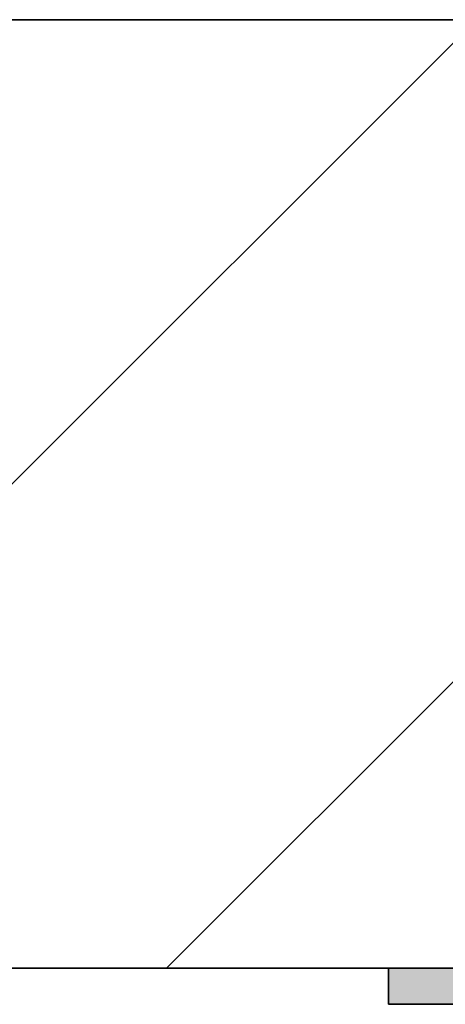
# Model space of a CAD drawing. Extents: x -350 to 540, y -53 to 541.
# Tile 413 of 569: x 194.92 to 196.81, y 198.24 to 202.6. Entities that reach past the tile are written whole.
import ezdxf

# ---------------------------------------------------------------- set-up
doc = ezdxf.new("R2010")
doc.units = 0
doc.layers.get('0').update_dxf_attribs({"lineweight": 35})
for name, color, linetype, lineweight, true_color in [('A_Aussenwand-A06HSWU6NL', 3, 'Continuous', 35, 0x00ff00), ('A_Geschossdecke', 7, 'Continuous', 35, 0x008080), ('A_Innenwand', 7, 'Continuous', 35, 0x80ff80), ('L_Auslass', 7, 'Continuous', 35, 0xababab), ('L_Auslass-A06HSWU0NL', 7, 'Continuous', 35, 0xababab), ('L_Auslass-Shading', 7, 'Continuous', 35, 0xababab)]:
    doc.layers.add(name, color=color, linetype=linetype, lineweight=lineweight, true_color=true_color)

# ---------------------------------------------------------------- blocks, each defined once
blk = doc.blocks.new('3D-Ansicht-A06HSWBANL', base_point=(172.3963, 139.9809))
at = {"layer": 'L_Auslass-Shading', "color": 252, "true_color": 0x87847c}
for points in [[(196.591, 198.4024), (196.5564, 198.4024), (196.591, 198.2424), (196.5564, 198.2424)], [(196.591, 198.4024), (196.5564, 198.4024), (196.591, 198.2424), (196.5564, 198.2424)], [(196.6013, 198.2424), (196.6013, 198.4024), (196.591, 198.2424), (196.591, 198.4024)], [(196.6013, 198.2424), (196.6013, 198.4024), (196.591, 198.2424), (196.591, 198.4024)]]:
    blk.add_solid(points, dxfattribs=at)
at = {"layer": 'L_Auslass-Shading', "color": 253, "true_color": 0xa5a298}
for points in [[(196.703, 198.4024), (196.6013, 198.4024), (196.703, 198.2424), (196.6013, 198.2424)], [(196.703, 198.4024), (196.6013, 198.4024), (196.703, 198.2424), (196.6013, 198.2424)], [(196.7332, 198.2424), (196.7332, 198.4024), (196.703, 198.2424), (196.703, 198.4024)], [(196.7332, 198.2424), (196.7332, 198.4024), (196.703, 198.2424), (196.703, 198.4024)]]:
    blk.add_solid(points, dxfattribs=at)
at = {"layer": 'L_Auslass-Shading', "color": 9, "true_color": 0xc0bdb0}
for points in [[(196.943, 198.4024), (196.7332, 198.4024), (196.943, 198.2424), (196.7332, 198.2424)], [(196.8949, 198.4024), (196.7332, 198.4024), (196.8949, 198.2424), (196.7332, 198.2424)]]:
    blk.add_solid(points, dxfattribs=at)
blk = doc.blocks.new('Referenz-A06HSWTYNL', base_point=(183.7607, 139.9809))
at = {"layer": 'A_Geschossdecke', "color": 0, "linetype": 'ByBlock', "ltscale": 0.35}
for p, q in [((183.7665, 202.6024), (326.3582, 202.6024)), ((183.7665, 198.4024), (326.3582, 198.4024))]:
    blk.add_line(p, q, dxfattribs=at)
at = {"layer": 'A_Geschossdecke', "color": 0, "linetype": 'ByBlock', "lineweight": 18, "ltscale": 0.18}
for p, q in [((192.7456, 198.4024), (196.9456, 202.6024)), ((195.574, 198.4024), (199.774, 202.6024))]:
    blk.add_line(p, q, dxfattribs=at)
at = {"layer": 'A_Innenwand', "color": 0, "linetype": 'ByBlock', "ltscale": 0.35}
blk.add_line((207.7642, 198.4024), (187.9831, 198.4024), dxfattribs=at)
blk.add_line((207.7642, 198.4024), (187.9831, 198.4024), dxfattribs=at)
blk = doc.blocks.new('Referenz-A06HSWU4NL', base_point=(195.8763, 172.6024))
at = {"layer": 'L_Auslass-A06HSWU0NL', "color": 254, "linetype": 'Continuous', "ltscale": 0.35, "true_color": 0xefebdc}
for p, q in [((196.6013, 198.4024), (196.5563, 198.4024)), ((196.5563, 198.4024), (196.5563, 198.2424)), ((196.5563, 198.4024), (196.6013, 198.4024)), ((196.6013, 198.4024), (196.5563, 198.4024)), ((196.5563, 198.4024), (196.5563, 198.2424)), ((196.5563, 198.4024), (196.6013, 198.4024)), ((196.7332, 198.4024), (196.6013, 198.4024)), ((196.6013, 198.4024), (196.7332, 198.4024)), ((196.7332, 198.4024), (196.6013, 198.4024)), ((196.6013, 198.4024), (196.7332, 198.4024)), ((196.943, 198.4024), (196.7332, 198.4024)), ((196.7332, 198.4024), (196.943, 198.4024)), ((196.943, 198.4024), (196.7332, 198.4024)), ((196.7332, 198.4024), (196.943, 198.4024)), ((196.5563, 198.2424), (196.6013, 198.2424)), ((196.6013, 198.2424), (196.5563, 198.2424)), ((196.5563, 198.2424), (196.6013, 198.2424)), ((196.6013, 198.2424), (196.5563, 198.2424)), ((196.6013, 198.2424), (196.7332, 198.2424)), ((196.7332, 198.2424), (196.6013, 198.2424)), ((196.6013, 198.2424), (196.7332, 198.2424)), ((196.7332, 198.2424), (196.6013, 198.2424)), ((196.7332, 198.2424), (196.943, 198.2424)), ((196.943, 198.2424), (196.7332, 198.2424)), ((196.7332, 198.2424), (196.943, 198.2424)), ((196.943, 198.2424), (196.7332, 198.2424))]:
    blk.add_line(p, q, dxfattribs=at)
blk = doc.blocks.new('Referenz-A06HSWU8NL', base_point=(178.421, 198.2024))
at = {"layer": 'A_Aussenwand-A06HSWU6NL', "color": 0, "linetype": 'ByBlock', "ltscale": 0.35}
blk.add_line((188.6665, 202.6024), (229.6147, 202.6024), dxfattribs=at)
blk.add_line((188.6665, 202.6024), (229.6147, 202.6024), dxfattribs=at)
blk = doc.blocks.new('Z-LVS_100-A06HSWXINL', base_point=(196.5564, 198.2424))
at = {"color": 254, "linetype": 'ByBlock', "lineweight": -2, "ltscale": 0.35, "true_color": 0xefebdc}
for p, q in [((196.8763, 199.4024), (196.8763, 198.4024)), ((197.4621, 199.4024), (196.8763, 199.4024)), ((196.8923, 199.4024), (196.8923, 198.4024)), ((197.4688, 199.4024), (196.8923, 199.4024)), ((198.2906, 199.4024), (197.4621, 199.4024)), ((198.2839, 199.4024), (197.4688, 199.4024)), ((198.8603, 199.4024), (198.2839, 199.4024)), ((198.8763, 199.4024), (198.2906, 199.4024)), ((198.8603, 198.4024), (198.8603, 199.4024)), ((198.8763, 198.4024), (198.8763, 199.4024)), ((196.5563, 198.4024), (196.5563, 198.2424)), ((197.3296, 198.4024), (196.5563, 198.4024)), ((197.4621, 198.4024), (196.8763, 198.4024)), ((197.4688, 198.4024), (196.8923, 198.4024)), ((198.4231, 198.4024), (197.3296, 198.4024)), ((198.2906, 198.4024), (197.4621, 198.4024)), ((198.2839, 198.4024), (197.4688, 198.4024)), ((198.8603, 198.4024), (198.2839, 198.4024)), ((198.8763, 198.4024), (198.2906, 198.4024)), ((199.1963, 198.4024), (198.4231, 198.4024)), ((199.1963, 198.2424), (199.1963, 198.4024)), ((197.3296, 198.2424), (196.5563, 198.2424)), ((198.4231, 198.2424), (197.3296, 198.2424)), ((199.1963, 198.2424), (198.4231, 198.2424))]:
    blk.add_line(p, q, dxfattribs=at)
blk = doc.blocks.new('Z-LVS_100-A06HSWXMNL', base_point=(196.5564, 198.2424))
at = {"color": 254, "linetype": 'ByBlock', "lineweight": -2, "ltscale": 0.35, "true_color": 0xefebdc}
for p, q in [((196.8763, 199.4024), (196.8763, 198.4024)), ((197.4621, 199.4024), (196.8763, 199.4024)), ((196.8923, 199.4024), (196.8923, 198.4024)), ((197.4688, 199.4024), (196.8923, 199.4024)), ((198.2906, 199.4024), (197.4621, 199.4024)), ((198.2839, 199.4024), (197.4688, 199.4024)), ((198.8603, 199.4024), (198.2839, 199.4024)), ((198.8763, 199.4024), (198.2906, 199.4024)), ((198.8603, 198.4024), (198.8603, 199.4024)), ((198.8763, 198.4024), (198.8763, 199.4024)), ((196.5563, 198.4024), (196.5563, 198.2424)), ((197.3296, 198.4024), (196.5563, 198.4024)), ((197.4621, 198.4024), (196.8763, 198.4024)), ((197.4688, 198.4024), (196.8923, 198.4024)), ((198.4231, 198.4024), (197.3296, 198.4024)), ((198.2906, 198.4024), (197.4621, 198.4024)), ((198.2839, 198.4024), (197.4688, 198.4024)), ((198.8603, 198.4024), (198.2839, 198.4024)), ((198.8763, 198.4024), (198.2906, 198.4024)), ((199.1963, 198.4024), (198.4231, 198.4024)), ((199.1963, 198.2424), (199.1963, 198.4024)), ((197.3296, 198.2424), (196.5563, 198.2424)), ((198.4231, 198.2424), (197.3296, 198.2424)), ((199.1963, 198.2424), (198.4231, 198.2424))]:
    blk.add_line(p, q, dxfattribs=at)

msp = doc.modelspace()

# ---------------------------------------------------------------- block references
at = {"color": 251, "lineweight": 25, "ltscale": 0.25, "true_color": 0x585858}
for name, p in [('Referenz-A06HSWU8NL', (178.421, 198.2024)), ('Referenz-A06HSWTYNL', (183.7607, 139.9809))]:
    msp.add_blockref(name, p, dxfattribs=at)
msp.add_blockref('3D-Ansicht-A06HSWBANL', (172.3963, 139.9809))
at = {"color": 9, "lineweight": 25, "ltscale": 0.25, "true_color": 0xc4c4c4}
msp.add_blockref('Referenz-A06HSWU4NL', (195.8763, 172.6024), dxfattribs=at)
at = {"layer": 'L_Auslass', "ltscale": 0.35}
for name in ['Z-LVS_100-A06HSWXINL', 'Z-LVS_100-A06HSWXMNL']:
    msp.add_blockref(name, (196.5564, 198.2424), dxfattribs=at)

doc.saveas('drawing.dxf')
